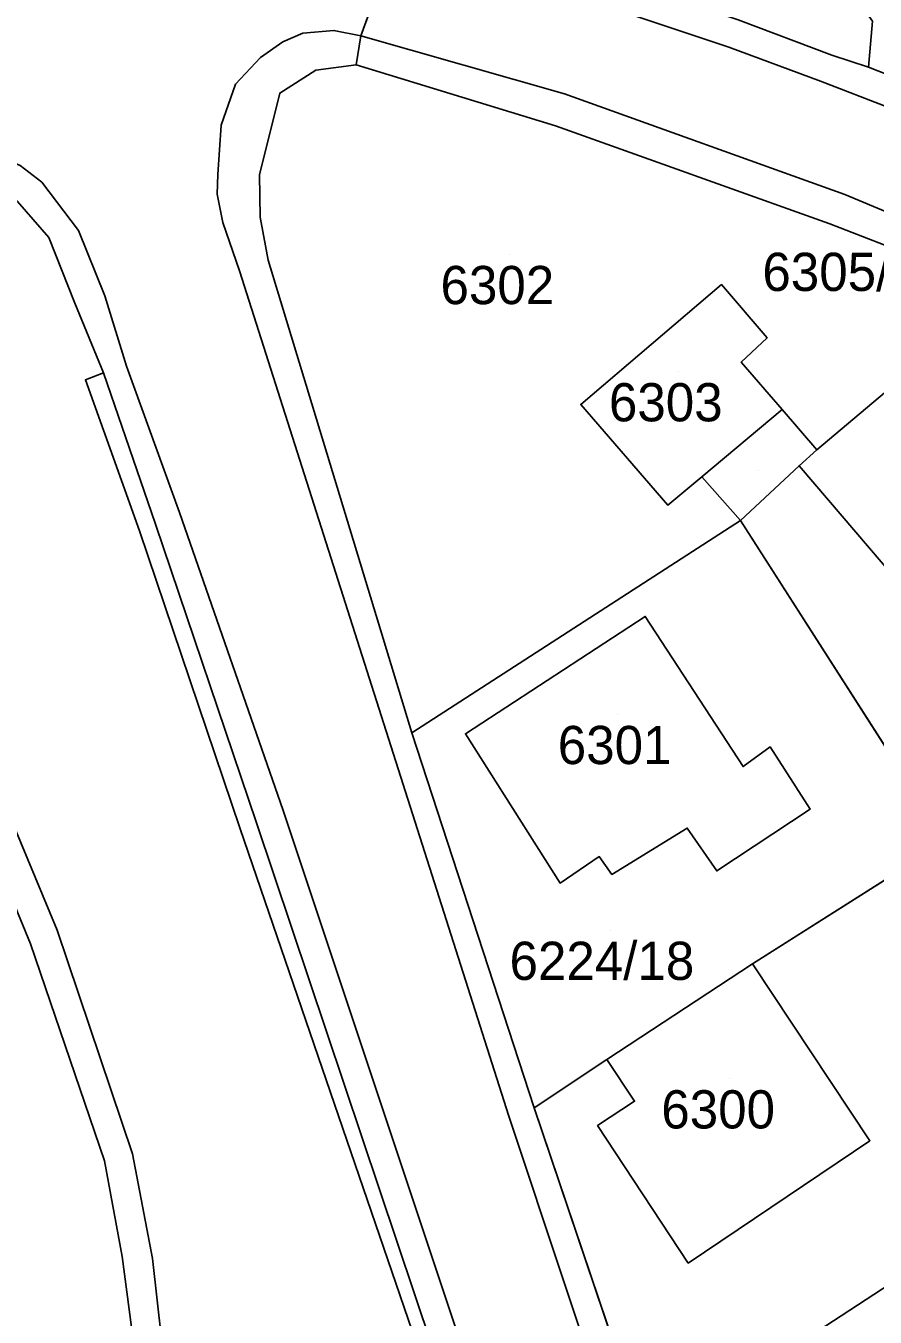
# Model space of a CAD drawing. Extents: x -266199 to -261993, y -1239047 to -1235108.
# Drawn here: x -263762.5 to -263718.1, y -1235963.6 to -1235896 of the extents above; entities that cross this region are included whole.
import ezdxf

# ---------------------------------------------------------------- set-up
doc = ezdxf.new("R2010")
doc.units = 0
for name, color, linetype in [('body_kn', 7, 'Continuous'), ('kladpar_druhypozemkov', 7, 'Continuous'), ('kladpar_hranice', 7, 'Continuous'), ('kladpar_parcelnecisla', 7, 'Continuous'), ('kladpar_plochy', 7, 'Continuous'), ('zappar_hrandruhpozemk', 7, 'Continuous')]:
    doc.layers.add(name, color=color, linetype=linetype)

msp = doc.modelspace()

# ---------------------------------------------------------------- linework, layer by layer
at = {"layer": 'body_kn'}
for p, q in [((-263746.41, -1235896.24), (-263746.41, -1235896.24)), ((-263749.08, -1235896.83), (-263749.08, -1235896.83)), ((-263748.04, -1235896.39), (-263748.04, -1235896.39)), ((-263745, -1235896.53), (-263745, -1235896.53)), ((-263745, -1235896.53), (-263745, -1235896.53)), ((-263725.75, -1235897.11), (-263725.75, -1235897.11)), ((-263720.35, -1235897.54), (-263720.35, -1235897.54)), ((-263750.25, -1235897.65), (-263750.25, -1235897.65)), ((-263745.24, -1235898.04), (-263745.24, -1235898.04)), ((-263718.44, -1235898.16), (-263718.44, -1235898.16)), ((-263747.36, -1235898.32), (-263747.36, -1235898.32)), ((-263720.95, -1235898.89), (-263720.95, -1235898.89)), ((-263751.56, -1235899.05), (-263751.56, -1235899.05)), ((-263749.24, -1235899.52), (-263749.24, -1235899.52)), ((-263734.35, -1235899.56), (-263734.35, -1235899.56)), ((-263752.3, -1235901.2), (-263752.3, -1235901.2)), ((-263734.81, -1235901.23), (-263734.81, -1235901.23)), ((-263761.7, -1235904.18), (-263761.7, -1235904.18)), ((-263752.49, -1235903.78), (-263752.49, -1235903.78)), ((-263750.3, -1235903.8), (-263750.3, -1235903.8)), ((-263752.51, -1235904.81), (-263752.51, -1235904.81)), ((-263719.68, -1235904.82), (-263719.68, -1235904.82)), ((-263752.22, -1235906.28), (-263752.22, -1235906.28)), ((-263750.26, -1235906.01), (-263750.26, -1235906.01)), ((-263720.45, -1235906.36), (-263720.45, -1235906.36)), ((-263759.77, -1235906.7), (-263759.77, -1235906.7)), ((-263761.33, -1235907.07), (-263761.33, -1235907.07)), ((-263749.84, -1235908.26), (-263749.84, -1235908.26)), ((-263751.35, -1235908.82), (-263751.35, -1235908.82)), ((-263726.13, -1235909.54), (-263726.13, -1235909.54)), ((-263758.4, -1235910.13), (-263758.4, -1235910.13)), ((-263759.97, -1235910.5), (-263759.97, -1235910.5)), ((-263723.74, -1235912.32), (-263723.74, -1235912.32)), ((-263757.26, -1235913.8), (-263757.26, -1235913.8)), ((-263725.09, -1235913.59), (-263725.09, -1235913.59)), ((-263758.46, -1235914.16), (-263758.46, -1235914.16)), ((-263759.41, -1235914.52), (-263759.41, -1235914.52)), ((-263733.49, -1235915.8), (-263733.49, -1235915.8)), ((-263722.95, -1235916.07), (-263722.95, -1235916.07)), ((-263721.13, -1235918.18), (-263721.13, -1235918.18)), ((-263722.07, -1235919.01), (-263722.07, -1235919.01)), ((-263727.16, -1235919.59), (-263727.16, -1235919.59)), ((-263727.16, -1235919.59), (-263727.16, -1235919.59)), ((-263728.93, -1235921.08), (-263728.93, -1235921.08)), ((-263754.48, -1235921.45), (-263754.48, -1235921.45)), ((-263725.13, -1235921.87), (-263725.13, -1235921.87)), ((-263725.13, -1235921.87), (-263725.13, -1235921.87)), ((-263756.58, -1235922.42), (-263756.58, -1235922.42)), ((-263755.74, -1235922.07), (-263755.74, -1235922.07)), ((-263730.12, -1235926.89), (-263730.12, -1235926.89)), ((-263730.12, -1235926.89), (-263730.12, -1235926.89)), ((-263742.33, -1235932.99), (-263742.33, -1235932.99)), ((-263739.53, -1235933.03), (-263739.53, -1235933.03)), ((-263723.58, -1235933.72), (-263723.58, -1235933.72)), ((-263725, -1235934.75), (-263725, -1235934.75)), ((-263749.06, -1235937.05), (-263749.06, -1235937.05)), ((-263721.49, -1235936.98), (-263721.49, -1235936.98)), ((-263751.32, -1235938.01), (-263751.32, -1235938.01)), ((-263750.46, -1235937.7), (-263750.46, -1235937.7)), ((-263727.92, -1235937.97), (-263727.92, -1235937.97)), ((-263732.52, -1235939.46), (-263732.52, -1235939.46)), ((-263731.86, -1235940.4), (-263731.86, -1235940.4)), ((-263726.37, -1235940.21), (-263726.37, -1235940.21)), ((-263734.57, -1235940.84), (-263734.57, -1235940.84)), ((-263760.89, -1235943.3), (-263760.89, -1235943.3)), ((-263762.29, -1235944.02), (-263762.29, -1235944.02)), ((-263724.5, -1235945.07), (-263724.5, -1235945.07)), ((-263724.5, -1235945.07), (-263724.5, -1235945.07)), ((-263732.12, -1235950.07), (-263732.12, -1235950.07)), ((-263730.67, -1235952.26), (-263730.67, -1235952.26)), ((-263735.92, -1235952.6), (-263735.92, -1235952.6)), ((-263737.25, -1235953.04), (-263737.25, -1235953.04)), ((-263732.61, -1235953.53), (-263732.61, -1235953.53)), ((-263718.36, -1235954.32), (-263718.36, -1235954.32)), ((-263756.94, -1235955.01), (-263756.94, -1235955.01)), ((-263758.41, -1235955.37), (-263758.41, -1235955.37)), ((-263757.49, -1235960.38), (-263757.49, -1235960.38)), ((-263755.9, -1235960.48), (-263755.9, -1235960.48)), ((-263727.87, -1235960.72), (-263727.87, -1235960.72))]:
    msp.add_line(p, q, dxfattribs=at)
at = {"layer": 'kladpar_druhypozemkov'}
for p, q in [((-263737.21, -1235907.96), (-263737.21, -1235907.96)), ((-263728.38, -1235914.09), (-263728.38, -1235914.09)), ((-263724.17, -1235919.25), (-263724.17, -1235919.25)), ((-263731.57, -1235932.02), (-263731.57, -1235932.02)), ((-263731.92, -1235943.31), (-263731.92, -1235943.31)), ((-263725.71, -1235951.08), (-263725.71, -1235951.08))]:
    msp.add_line(p, q, dxfattribs=at)
at = {"layer": 'kladpar_hranice'}
for points in [[(-263852.77, -1235833.23), (-263847.9, -1235831.61), (-263850.39, -1235825.64), (-263852.91, -1235819.95), (-263760.04, -1235867.84), (-263755.07, -1235870.59), (-263753.46, -1235878.11), (-263751.22, -1235888.59), (-263750.45, -1235888.68), (-263742.9, -1235890.11), (-263743.29, -1235891.8), (-263745, -1235896.53), (-263745.24, -1235898.04), (-263747.36, -1235898.32), (-263749.24, -1235899.52), (-263750.3, -1235903.8), (-263750.26, -1235906.01), (-263749.84, -1235908.26), (-263742.33, -1235932.99), (-263735.92, -1235952.6), (-263730.02, -1235970.1)], [(-263741, -1235878.38), (-263723.84, -1235887.88), (-263718.22, -1235895.76), (-263718.44, -1235898.16), (-263720.35, -1235897.54), (-263725.26, -1235895.68), (-263732.62, -1235893.25), (-263738.34, -1235891.4), (-263742.9, -1235890.11), (-263750.45, -1235888.68), (-263751.22, -1235888.59), (-263753.46, -1235878.11), (-263738.62, -1235888.81), (-263741, -1235878.38)], [(-263742.9, -1235890.11), (-263738.34, -1235891.4), (-263732.62, -1235893.25), (-263725.26, -1235895.68), (-263720.35, -1235897.54), (-263718.44, -1235898.16), (-263718.22, -1235895.76), (-263723.84, -1235887.88), (-263721.78, -1235889.02), (-263719.13, -1235890.49), (-263717.14, -1235891.59), (-263715.75, -1235892.23), (-263708.76, -1235901.32), (-263705.63, -1235902.91), (-263698.31, -1235907.03), (-263688.6, -1235913.67), (-263682.28, -1235918.52), (-263679.09, -1235917.31), (-263665.76, -1235908.58)], [(-263672.2, -1235941.89), (-263680.61, -1235932.63), (-263685.86, -1235927.39), (-263689.3, -1235924.52), (-263693.54, -1235921.16), (-263697.14, -1235918.69), (-263711.29, -1235909.91), (-263720.45, -1235906.36), (-263734.81, -1235901.23), (-263745.24, -1235898.04), (-263745, -1235896.53), (-263743.29, -1235891.8), (-263742.9, -1235890.11)], [(-263725.13, -1235921.87), (-263742.33, -1235932.99), (-263749.84, -1235908.26), (-263750.26, -1235906.01), (-263750.3, -1235903.8), (-263749.24, -1235899.52), (-263747.36, -1235898.32), (-263745.24, -1235898.04), (-263734.81, -1235901.23), (-263720.45, -1235906.36), (-263711.29, -1235909.91), (-263714.06, -1235912.22), (-263721.13, -1235918.18), (-263722.95, -1235916.07), (-263725.09, -1235913.59), (-263723.74, -1235912.32), (-263726.13, -1235909.54), (-263733.49, -1235915.8), (-263728.93, -1235921.08), (-263727.16, -1235919.59), (-263725.13, -1235921.87)], [(-263725.13, -1235921.87), (-263727.16, -1235919.59), (-263728.93, -1235921.08), (-263733.49, -1235915.8), (-263726.13, -1235909.54), (-263723.74, -1235912.32), (-263725.09, -1235913.59), (-263722.95, -1235916.07), (-263721.13, -1235918.18), (-263722.07, -1235919.01), (-263725.13, -1235921.87)], [(-263697.14, -1235918.69), (-263693.54, -1235921.16), (-263698.16, -1235925.18), (-263707.28, -1235932.81), (-263714.39, -1235938.66), (-263725.13, -1235921.87), (-263722.07, -1235919.01), (-263716.24, -1235925.84), (-263712.96, -1235923.19), (-263711.51, -1235924.99), (-263706.67, -1235921.08), (-263714.06, -1235912.22)], [(-263714.06, -1235912.22), (-263706.67, -1235921.08), (-263711.51, -1235924.99), (-263712.96, -1235923.19), (-263716.24, -1235925.84), (-263722.07, -1235919.01), (-263721.13, -1235918.18), (-263714.06, -1235912.22)], [(-263714.39, -1235938.66), (-263724.5, -1235945.07), (-263732.12, -1235950.07), (-263735.92, -1235952.6), (-263742.33, -1235932.99), (-263725.13, -1235921.87), (-263714.39, -1235938.66)], [(-263725, -1235934.75), (-263730.12, -1235926.89), (-263739.53, -1235933.03), (-263734.57, -1235940.84), (-263732.52, -1235939.46), (-263731.86, -1235940.4), (-263727.92, -1235937.97), (-263726.37, -1235940.21), (-263721.49, -1235936.98), (-263723.58, -1235933.72), (-263725, -1235934.75)], [(-263730.12, -1235926.89), (-263725, -1235934.75), (-263723.58, -1235933.72), (-263721.49, -1235936.98), (-263726.37, -1235940.21), (-263727.92, -1235937.97), (-263731.86, -1235940.4), (-263732.52, -1235939.46), (-263734.57, -1235940.84), (-263739.53, -1235933.03), (-263730.12, -1235926.89)], [(-263704.58, -1235953.51), (-263730.02, -1235970.1), (-263735.92, -1235952.6), (-263732.12, -1235950.07), (-263730.67, -1235952.26), (-263732.61, -1235953.53), (-263727.87, -1235960.72), (-263718.36, -1235954.32), (-263724.5, -1235945.07), (-263714.39, -1235938.66), (-263704.58, -1235953.51)], [(-263724.5, -1235945.07), (-263718.36, -1235954.32), (-263727.87, -1235960.72), (-263732.61, -1235953.53), (-263730.67, -1235952.26), (-263732.12, -1235950.07), (-263724.5, -1235945.07)], [(-263697.77, -1235964.06), (-263711.53, -1235973.01), (-263712.54, -1235973.68), (-263721.59, -1235979.58), (-263725.76, -1235982.31), (-263730.02, -1235970.1), (-263704.58, -1235953.51), (-263697.77, -1235964.06)]]:
    msp.add_lwpolyline(points, dxfattribs=at)
at = {"layer": 'kladpar_plochy'}
for p, q in [((-263743.29, -1235891.8), (-263745, -1235896.53)), ((-263745, -1235896.53), (-263745.24, -1235898.04)), ((-263745.24, -1235898.04), (-263747.36, -1235898.32)), ((-263747.36, -1235898.32), (-263749.24, -1235899.52)), ((-263749.24, -1235899.52), (-263750.3, -1235903.8)), ((-263750.3, -1235903.8), (-263750.26, -1235906.01)), ((-263750.26, -1235906.01), (-263749.84, -1235908.26)), ((-263749.84, -1235908.26), (-263742.33, -1235932.99)), ((-263742.33, -1235932.99), (-263725.13, -1235921.87)), ((-263725.13, -1235921.87), (-263714.39, -1235938.66)), ((-263730.12, -1235926.89), (-263739.53, -1235933.03)), ((-263725, -1235934.75), (-263730.12, -1235926.89)), ((-263735.92, -1235952.6), (-263742.33, -1235932.99)), ((-263742.33, -1235932.99), (-263735.92, -1235952.6)), ((-263739.53, -1235933.03), (-263734.57, -1235940.84)), ((-263723.58, -1235933.72), (-263725, -1235934.75)), ((-263721.49, -1235936.98), (-263723.58, -1235933.72)), ((-263726.37, -1235940.21), (-263721.49, -1235936.98)), ((-263731.86, -1235940.4), (-263727.92, -1235937.97)), ((-263727.92, -1235937.97), (-263726.37, -1235940.21)), ((-263714.39, -1235938.66), (-263724.5, -1235945.07)), ((-263734.57, -1235940.84), (-263732.52, -1235939.46)), ((-263732.52, -1235939.46), (-263731.86, -1235940.4)), ((-263724.5, -1235945.07), (-263732.12, -1235950.07)), ((-263732.12, -1235950.07), (-263735.92, -1235952.6)), ((-263735.92, -1235952.6), (-263730.02, -1235970.1))]:
    msp.add_line(p, q, dxfattribs=at)
for points in [[(-263741, -1235878.38), (-263723.84, -1235887.88), (-263718.22, -1235895.76), (-263718.44, -1235898.16), (-263720.35, -1235897.54), (-263725.26, -1235895.68), (-263732.62, -1235893.25), (-263738.34, -1235891.4), (-263742.9, -1235890.11), (-263750.45, -1235888.68), (-263751.22, -1235888.59), (-263753.46, -1235878.11), (-263738.62, -1235888.81)], [(-263725.13, -1235921.87), (-263742.33, -1235932.99), (-263749.84, -1235908.26), (-263750.26, -1235906.01), (-263750.3, -1235903.8), (-263749.24, -1235899.52), (-263747.36, -1235898.32), (-263745.24, -1235898.04), (-263734.81, -1235901.23), (-263720.45, -1235906.36), (-263711.29, -1235909.91), (-263714.06, -1235912.22), (-263721.13, -1235918.18), (-263722.95, -1235916.07), (-263725.09, -1235913.59), (-263723.74, -1235912.32), (-263726.13, -1235909.54), (-263733.49, -1235915.8), (-263728.93, -1235921.08), (-263727.16, -1235919.59)], [(-263725.13, -1235921.87), (-263727.16, -1235919.59), (-263728.93, -1235921.08), (-263733.49, -1235915.8), (-263726.13, -1235909.54), (-263723.74, -1235912.32), (-263725.09, -1235913.59), (-263722.95, -1235916.07), (-263721.13, -1235918.18), (-263722.07, -1235919.01)], [(-263697.14, -1235918.69), (-263693.54, -1235921.16), (-263698.16, -1235925.18), (-263707.28, -1235932.81), (-263714.39, -1235938.66), (-263725.13, -1235921.87), (-263722.07, -1235919.01), (-263716.24, -1235925.84), (-263712.96, -1235923.19), (-263711.51, -1235924.99), (-263706.67, -1235921.08), (-263714.06, -1235912.22)], [(-263714.06, -1235912.22), (-263706.67, -1235921.08), (-263711.51, -1235924.99), (-263712.96, -1235923.19), (-263716.24, -1235925.84), (-263722.07, -1235919.01), (-263721.13, -1235918.18)], [(-263730.12, -1235926.89), (-263725, -1235934.75), (-263723.58, -1235933.72), (-263721.49, -1235936.98), (-263726.37, -1235940.21), (-263727.92, -1235937.97), (-263731.86, -1235940.4), (-263732.52, -1235939.46), (-263734.57, -1235940.84), (-263739.53, -1235933.03)], [(-263704.58, -1235953.51), (-263730.02, -1235970.1), (-263735.92, -1235952.6), (-263732.12, -1235950.07), (-263730.67, -1235952.26), (-263732.61, -1235953.53), (-263727.87, -1235960.72), (-263718.36, -1235954.32), (-263724.5, -1235945.07), (-263714.39, -1235938.66)], [(-263724.5, -1235945.07), (-263718.36, -1235954.32), (-263727.87, -1235960.72), (-263732.61, -1235953.53), (-263730.67, -1235952.26), (-263732.12, -1235950.07)], [(-263697.77, -1235964.06), (-263711.53, -1235973.01), (-263712.54, -1235973.68), (-263721.59, -1235979.58), (-263725.76, -1235982.31), (-263730.02, -1235970.1), (-263704.58, -1235953.51)]]:
    msp.add_lwpolyline(points, close=True, dxfattribs=at)
for points in [[(-263672.2, -1235941.89), (-263680.61, -1235932.63), (-263685.86, -1235927.39), (-263689.3, -1235924.52), (-263693.54, -1235921.16), (-263697.14, -1235918.69), (-263711.29, -1235909.91), (-263720.45, -1235906.36), (-263734.81, -1235901.23), (-263745.24, -1235898.04), (-263745, -1235896.53), (-263743.29, -1235891.8)], [(-263725.26, -1235895.68), (-263720.35, -1235897.54), (-263718.44, -1235898.16), (-263718.22, -1235895.76)]]:
    msp.add_lwpolyline(points, dxfattribs=at)
at = {"layer": 'zappar_hrandruhpozemk'}
for p, q in [((-263733.02, -1235894.69), (-263725.75, -1235897.11)), ((-263745, -1235896.53), (-263734.35, -1235899.56)), ((-263734.35, -1235899.56), (-263719.68, -1235904.82)), ((-263751.35, -1235908.82), (-263737.25, -1235953.04)), ((-263727.16, -1235919.59), (-263722.95, -1235916.07)), ((-263751.32, -1235938.01), (-263756.58, -1235922.42)), ((-263737.1, -1235972.94), (-263749.06, -1235937.05)), ((-263738.44, -1235973.5), (-263750.46, -1235937.7))]:
    msp.add_line(p, q, dxfattribs=at)
for points in [[(-263745, -1235896.53), (-263746.41, -1235896.24), (-263748.04, -1235896.39), (-263749.08, -1235896.83), (-263750.25, -1235897.65), (-263751.56, -1235899.05), (-263752.3, -1235901.2), (-263752.49, -1235903.78), (-263752.51, -1235904.81), (-263752.22, -1235906.28), (-263751.35, -1235908.82)], [(-263715.16, -1235896.87), (-263714.54, -1235899.46), (-263716.56, -1235898.89), (-263718.44, -1235898.16)], [(-263725.75, -1235897.11), (-263720.95, -1235898.89), (-263717.34, -1235900.29), (-263714.98, -1235901.21), (-263712.18, -1235902.41), (-263710.6, -1235903.14), (-263688.26, -1235916.9), (-263686.4, -1235918.27), (-263682.12, -1235921.98), (-263676.74, -1235927.15), (-263667.44, -1235937.39)], [(-263749.06, -1235937.05), (-263754.48, -1235921.45), (-263757.26, -1235913.8), (-263758.4, -1235910.13), (-263759.77, -1235906.7), (-263761.7, -1235904.18), (-263762.82, -1235903.31), (-263765.01, -1235902.38), (-263767.39, -1235902.03)], [(-263770.18, -1235902.55), (-263772.51, -1235903.81), (-263774.08, -1235905.43), (-263774.6, -1235906.35), (-263775.37, -1235908.1), (-263775.49, -1235908.21), (-263775.82, -1235910.7), (-263775.55, -1235912.33), (-263775.46, -1235912.95), (-263774.84, -1235914.59), (-263768.72, -1235928.78), (-263765.47, -1235936.29), (-263762.29, -1235944.02), (-263758.41, -1235955.37), (-263757.49, -1235960.38), (-263756.63, -1235966.85), (-263756.2, -1235972.54)], [(-263750.46, -1235937.7), (-263755.74, -1235922.07), (-263758.46, -1235914.16), (-263759.97, -1235910.5), (-263761.33, -1235907.07), (-263762.96, -1235905.19), (-263763.51, -1235904.8), (-263765.4, -1235903.76), (-263767.46, -1235903.59), (-263769.72, -1235903.99), (-263771.63, -1235905.1)], [(-263719.68, -1235904.82), (-263710.59, -1235908.62), (-263696.3, -1235917.34), (-263692.85, -1235919.74), (-263688.23, -1235923.29), (-263684.93, -1235926.18)], [(-263756.58, -1235922.42), (-263759.41, -1235914.52), (-263758.46, -1235914.16)], [(-263763.97, -1235935.91), (-263760.89, -1235943.3), (-263756.94, -1235955.01), (-263755.9, -1235960.48), (-263755.2, -1235966.7), (-263754.61, -1235972.49), (-263754.57, -1235973.97), (-263753.46, -1235992.4)], [(-263701.79, -1236058.03), (-263714.97, -1236034.18), (-263720.75, -1236022.68), (-263726.68, -1236009.43), (-263739.09, -1235973.69), (-263751.32, -1235938.01)], [(-263737.25, -1235953.04), (-263731.41, -1235970.6), (-263718.54, -1236006.76)]]:
    msp.add_lwpolyline(points, dxfattribs=at)

# ---------------------------------------------------------------- texts
at = {"layer": 'kladpar_parcelnecisla'}
for s, p in [('6305/2', (-263723.986, -1235909.87)), ('6302', (-263740.83, -1235910.56)), ('6303', (-263732.016, -1235916.69)), ('6301', (-263734.694, -1235934.62)), ('6224/18', (-263737.218, -1235945.91)), ('6300', (-263729.275, -1235953.68))]:
    msp.add_text(s, height=2, dxfattribs=at).set_placement(p)

doc.saveas('drawing.dxf')
